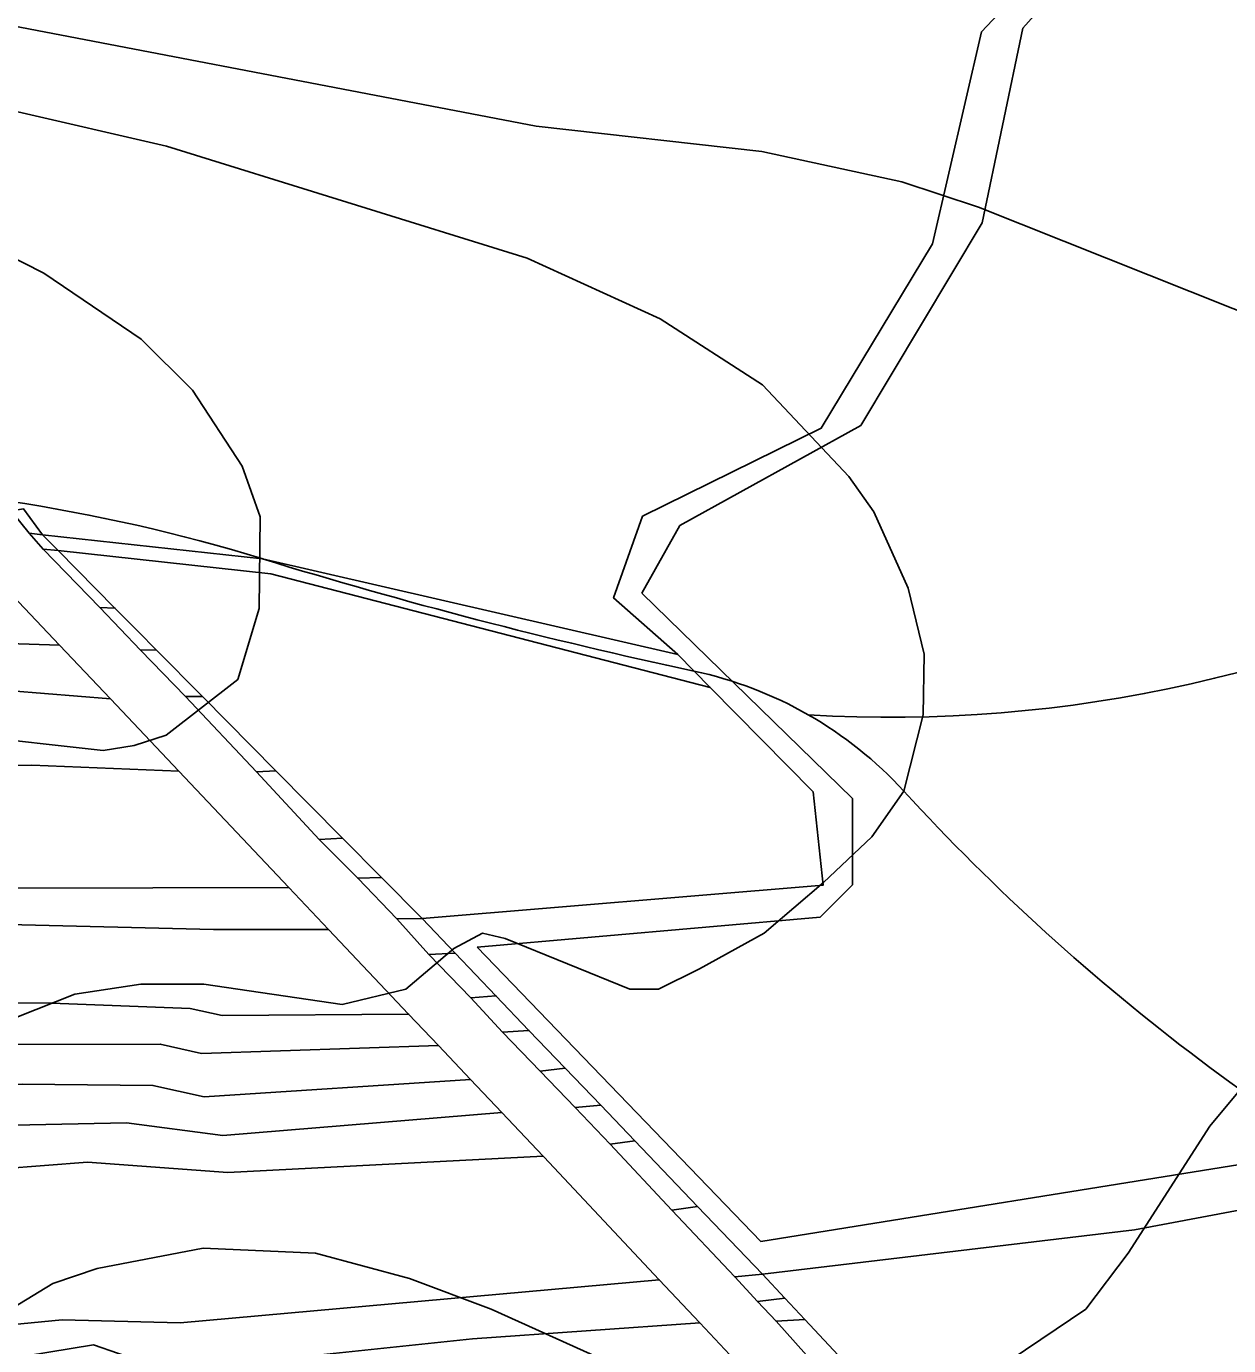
# Model space of a CAD drawing. Extents: x -510989 to -501240, y -1184665 to -1176098.
# Drawn here: x -510254.5 to -510017.7, y -1180581.2 to -1180321.4 of the extents above; entities that cross this region are included whole.
import ezdxf

# ---------------------------------------------------------------- set-up
doc = ezdxf.new("R2010")
doc.units = 0
for name, color, linetype in [('lesni_pozemek', 7, 'Continuous'), ('NAVRH_rozvodnice', 7, 'Continuous'), ('orna_puda', 7, 'Continuous'), ('ostatni_plocha_x_ostatni_komunikace', 7, 'Continuous'), ('ostatni_plocha_x_silnice', 7, 'Continuous'), ('STAV_systematicke_odvodneni', 7, 'Continuous'), ('vrstevnice_01', 7, 'Continuous'), ('vrstevnice_02', 7, 'Continuous')]:
    doc.layers.add(name, color=color, linetype=linetype)

msp = doc.modelspace()

# ---------------------------------------------------------------- linework, layer by layer
at = {"layer": 'lesni_pozemek'}
for points in [[(-510293.37, -1180274.7), (-510222.23, -1180272.63), (-510175.03, -1180275.08), (-510135.55, -1180274.18), (-510127.81, -1180273.09), (-510126.65, -1180281.36), (-510126.48, -1180289.12), (-510126.43, -1180291.53), (-510128.18, -1180295.85), (-510131.52, -1180304.08), (-510100.3, -1180300.32), (-510069.89, -1180296.03), (-510042.47, -1180289.6), (-510038.39, -1180292.72), (-510066.42, -1180322.45), (-510076.07, -1180364.22), (-510097.96, -1180400.5), (-510133.15, -1180417.86), (-510138.85, -1180433.94), (-510126.22, -1180445.11), (-510207.99, -1180426.26), (-510251.35, -1180421.52), (-510255.07, -1180416.4)], [(-510015.53, -1180660.83), (-510023.76, -1180655.45), (-510031.57, -1180650.35), (-510036.56, -1180645.02), (-510041.34, -1180639.92), (-510047.13, -1180633.74), (-510054.17, -1180626.23), (-510065.49, -1180614.16), (-510077.08, -1180601.79), (-510085.34, -1180592.98), (-510093.61, -1180584.16), (-510101.19, -1180576.08), (-510105.15, -1180571.85), (-510109.56, -1180567.15), (-510036.28, -1180558.37), (-509952.16, -1180542.58)]]:
    msp.add_lwpolyline(points, dxfattribs=at)
for points in [[(-510206.37, -1180429.17), (-510119.82, -1180451.6), (-510099.57, -1180472.12), (-510097.6, -1180490.53), (-510176.58, -1180497.11), (-510184.61, -1180488.99), (-510192.28, -1180481.25), (-510205.4, -1180467.98), (-510219.84, -1180453.39), (-510228.97, -1180444.16), (-510232.45, -1180440.64), (-510237.08, -1180435.96), (-510248.27, -1180424.63)], [(-510373.55, -1180432.73), (-510297.31, -1180429.01), (-510257.22, -1180433.52), (-510248, -1180443.27), (-510307.93, -1180441.31), (-510336.94, -1180441.07), (-510380.72, -1180443.68), (-510433.35, -1180446.82), (-510474.9, -1180450.58), (-510540.3, -1180454.24), (-510537.38, -1180445.37), (-510430.43, -1180438.35)], [(-510307.93, -1180441.31), (-510248, -1180443.27), (-510237.99, -1180453.85), (-510264.01, -1180451.73), (-510322.42, -1180454.9), (-510348.23, -1180458.14), (-510477.83, -1180467.03), (-510544.58, -1180474.34), (-510540.3, -1180454.24), (-510474.9, -1180450.58), (-510433.35, -1180446.82), (-510380.72, -1180443.68), (-510336.94, -1180441.07)], [(-510264.01, -1180451.73), (-510237.99, -1180453.85), (-510224.5, -1180468.09), (-510253.46, -1180466.89), (-510292.13, -1180467.5), (-510367.54, -1180472.03), (-510391.54, -1180474.99), (-510416.2, -1180479.45), (-510451.25, -1180482.16), (-510532.2, -1180494.53), (-510555.59, -1180499.09), (-510544.58, -1180474.34), (-510477.83, -1180467.03), (-510348.23, -1180458.14), (-510322.42, -1180454.9)], [(-510253.46, -1180466.89), (-510224.5, -1180468.09), (-510202.84, -1180490.98), (-510310.02, -1180491.22), (-510352.96, -1180494.67), (-510399.67, -1180500.7), (-510456.48, -1180510), (-510564.98, -1180533.11), (-510564.71, -1180525.99), (-510555.59, -1180499.09), (-510532.2, -1180494.53), (-510451.25, -1180482.16), (-510416.2, -1180479.45), (-510391.54, -1180474.99), (-510367.54, -1180472.03), (-510292.13, -1180467.5)], [(-510310.02, -1180491.22), (-510202.84, -1180490.98), (-510194.99, -1180499.27), (-510217.68, -1180499.27), (-510258.12, -1180498.26), (-510315.48, -1180498.57), (-510362.61, -1180502.86), (-510441.5, -1180514.4), (-510481.95, -1180522.71), (-510565.24, -1180540.25), (-510564.98, -1180533.11), (-510456.48, -1180510), (-510399.67, -1180500.7), (-510352.96, -1180494.67)], [(-510258.12, -1180498.26), (-510217.68, -1180499.27), (-510194.99, -1180499.27), (-510179.24, -1180515.91), (-510215.96, -1180516.22), (-510222.3, -1180514.83), (-510249.57, -1180513.75), (-510284.43, -1180513.71), (-510313.08, -1180515.09), (-510357.02, -1180521.03), (-510407.28, -1180527.83), (-510468.13, -1180539.58), (-510502.99, -1180544.07), (-510568.57, -1180554.87), (-510565.24, -1180540.25), (-510481.95, -1180522.71), (-510441.5, -1180514.4), (-510362.61, -1180502.86), (-510315.48, -1180498.57)], [(-510284.43, -1180513.71), (-510249.57, -1180513.75), (-510222.3, -1180514.83), (-510215.96, -1180516.22), (-510179.24, -1180515.91), (-510173.38, -1180522.11), (-510220.02, -1180523.7), (-510228.17, -1180521.82), (-510265.47, -1180521.92), (-510296.94, -1180522.39), (-510339.57, -1180527.97), (-510397.91, -1180537.48), (-510479.27, -1180549.05), (-510508.49, -1180551.53), (-510569.67, -1180559.71), (-510568.57, -1180554.87), (-510502.99, -1180544.07), (-510468.13, -1180539.58), (-510407.28, -1180527.83), (-510357.02, -1180521.03), (-510313.08, -1180515.09)], [(-510228.17, -1180521.82), (-510220.02, -1180523.7), (-510173.38, -1180522.11), (-510167.05, -1180528.8), (-510219.51, -1180532.18), (-510229.61, -1180529.95), (-510255.35, -1180529.71), (-510298.78, -1180531.76), (-510332.67, -1180535.7), (-510363.18, -1180540.58), (-510370.7, -1180541.14), (-510436.99, -1180552.82), (-510492.12, -1180558.78), (-510515.53, -1180559.26), (-510571.05, -1180565.79), (-510569.67, -1180559.71), (-510508.49, -1180551.53), (-510479.27, -1180549.05), (-510397.91, -1180537.48), (-510339.57, -1180527.97), (-510296.94, -1180522.39), (-510265.47, -1180521.92)], [(-510255.35, -1180529.71), (-510229.61, -1180529.95), (-510219.51, -1180532.18), (-510167.05, -1180528.8), (-510160.9, -1180535.29), (-510215.82, -1180539.85), (-510234.83, -1180537.34), (-510276.18, -1180538.21), (-510373.8, -1180551.7), (-510407.35, -1180558.29), (-510444.93, -1180563.34), (-510470.98, -1180564.45), (-510509.19, -1180568.95), (-510573, -1180571.29), (-510571.05, -1180565.79), (-510515.53, -1180559.26), (-510492.12, -1180558.78), (-510436.99, -1180552.82), (-510370.7, -1180541.14), (-510363.18, -1180540.58), (-510332.67, -1180535.7), (-510298.78, -1180531.76)], [(-510234.83, -1180537.34), (-510215.82, -1180539.85), (-510160.9, -1180535.29), (-510152.75, -1180543.9), (-510214.88, -1180547.13), (-510242.5, -1180545.08), (-510293.38, -1180549.02), (-510399.37, -1180566.76), (-510461.47, -1180573.83), (-510575.39, -1180578.01), (-510573, -1180571.29), (-510509.19, -1180568.95), (-510470.98, -1180564.45), (-510444.93, -1180563.34), (-510407.35, -1180558.29), (-510373.8, -1180551.7), (-510276.18, -1180538.21)], [(-510152.62, -1180544.03), (-510129.87, -1180568.24), (-510224.25, -1180576.72), (-510247.51, -1180576.1), (-510305.3, -1180581.71), (-510364.33, -1180592.41), (-510397.11, -1180598.35), (-510423.3, -1180603.94), (-510461.65, -1180605.3), (-510514.83, -1180609.38), (-510552.64, -1180607.31), (-510576.69, -1180600.99), (-510578.33, -1180586.32), (-510575.39, -1180578.01), (-510461.47, -1180573.83), (-510399.37, -1180566.76), (-510293.38, -1180549.02), (-510242.5, -1180545.08), (-510214.88, -1180547.13), (-510152.75, -1180543.9)], [(-510129.87, -1180568.24), (-510121.87, -1180576.75), (-510166.67, -1180579.86), (-510226.55, -1180586.17), (-510241.31, -1180581.08), (-510298.96, -1180590.53), (-510396.27, -1180608.65), (-510456.65, -1180615.64), (-510508.77, -1180617.36), (-510544.87, -1180614.7), (-510579.22, -1180608.43), (-510576.69, -1180600.99), (-510552.64, -1180607.31), (-510514.83, -1180609.38), (-510461.65, -1180605.3), (-510423.3, -1180603.94), (-510397.11, -1180598.35), (-510364.33, -1180592.41), (-510305.3, -1180581.71), (-510247.51, -1180576.1), (-510224.25, -1180576.72)], [(-510166.67, -1180579.86), (-510121.87, -1180576.75), (-510113.01, -1180586.17), (-510177.35, -1180590.16), (-510195.48, -1180592.34), (-510227.89, -1180594.41), (-510241.26, -1180592.74), (-510268.06, -1180596.31), (-510400.5, -1180620.03), (-510441.76, -1180625.48), (-510514.76, -1180628.06), (-510544.35, -1180624.98), (-510582.13, -1180616.99), (-510579.22, -1180608.43), (-510544.87, -1180614.7), (-510508.77, -1180617.36), (-510456.65, -1180615.64), (-510396.27, -1180608.65), (-510298.96, -1180590.53), (-510241.31, -1180581.08), (-510226.55, -1180586.17)]]:
    msp.add_lwpolyline(points, close=True, dxfattribs=at)
at = {"layer": 'NAVRH_rozvodnice'}
for centre, radius, start, end in [((-510309.78, -1180758.13), 347.13, 72.9479, 89.9015), ((-510084.33, -1180188.04), 269.41, 266.556, 298.8563), ((-509910.04, -1179454.86), 1016.07, 252.94785, 257.90018), ((-510139.46, -1180525.04), 78.43, 42.5554, 77.9002), ((-509762.71, -1180179.15), 433.02, 222.5554, 243.421)]:
    msp.add_arc(centre, radius, start, end, dxfattribs=at)
at = {"layer": 'orna_puda'}
msp.add_lwpolyline([(-509952.16, -1180542.58), (-510036.28, -1180558.37), (-510109.56, -1180567.15), (-510122.31, -1180553.83), (-510134.69, -1180540.89), (-510141.39, -1180533.88), (-510148.39, -1180526.57), (-510155.53, -1180519.11), (-510162.05, -1180512.29), (-510170.09, -1180503.89), (-510176.58, -1180497.11), (-510097.6, -1180490.53), (-510099.57, -1180472.12), (-510119.82, -1180451.6), (-510126.22, -1180445.11), (-510138.85, -1180433.94), (-510133.15, -1180417.86), (-510097.96, -1180400.5), (-510076.07, -1180364.22), (-510066.42, -1180322.45), (-510038.39, -1180292.72)], dxfattribs=at)
at = {"layer": 'ostatni_plocha_x_ostatni_komunikace'}
msp.add_lwpolyline([(-510251.35, -1180421.52), (-510207.99, -1180426.26), (-510126.22, -1180445.11), (-510119.82, -1180451.6), (-510206.37, -1180429.17), (-510248.27, -1180424.63)], close=True, dxfattribs=at)
at = {"layer": 'ostatni_plocha_x_silnice'}
for points in [[(-510257.56, -1180416.79), (-510255.07, -1180416.4), (-510251.35, -1180421.52), (-510254, -1180421.22)], [(-510251.35, -1180421.52), (-510248.27, -1180424.63), (-510251.25, -1180424.37), (-510254, -1180421.22)], [(-510251.25, -1180424.37), (-510248.27, -1180424.63), (-510237.08, -1180435.96), (-510240.06, -1180435.81)], [(-510240.06, -1180435.81), (-510237.08, -1180435.96), (-510232.45, -1180440.64), (-510228.97, -1180444.16), (-510232.06, -1180444.21)], [(-510232.06, -1180444.21), (-510228.97, -1180444.16), (-510219.84, -1180453.39), (-510223.21, -1180453.33)], [(-510223.21, -1180453.33), (-510219.84, -1180453.39), (-510205.4, -1180467.98), (-510209.18, -1180468.2)], [(-510209.18, -1180468.2), (-510205.4, -1180467.98), (-510192.28, -1180481.25), (-510196.85, -1180481.53)], [(-510196.85, -1180481.53), (-510192.28, -1180481.25), (-510184.61, -1180488.99), (-510189.27, -1180489.17)], [(-510189.27, -1180489.17), (-510184.61, -1180488.99), (-510176.58, -1180497.11), (-510181.59, -1180497.14)], [(-510176.58, -1180497.11), (-510170.09, -1180503.89), (-510175.23, -1180504.16), (-510181.59, -1180497.14)], [(-510175.23, -1180504.16), (-510170.09, -1180503.89), (-510162.05, -1180512.29), (-510166.96, -1180512.7)], [(-510166.96, -1180512.7), (-510162.05, -1180512.29), (-510155.53, -1180519.11), (-510160.73, -1180519.45)], [(-510160.73, -1180519.45), (-510155.53, -1180519.11), (-510148.39, -1180526.57), (-510153.32, -1180527.13)], [(-510153.32, -1180527.13), (-510148.39, -1180526.57), (-510141.39, -1180533.88), (-510146.4, -1180534.3)], [(-510146.4, -1180534.3), (-510141.39, -1180533.88), (-510134.69, -1180540.89), (-510139.51, -1180541.52)], [(-510139.51, -1180541.52), (-510134.69, -1180540.89), (-510122.31, -1180553.83), (-510127.37, -1180554.52)], [(-510127.37, -1180554.52), (-510122.31, -1180553.83), (-510109.56, -1180567.15), (-510115, -1180567.67)], [(-510115, -1180567.67), (-510109.56, -1180567.15), (-510105.15, -1180571.85), (-510110.54, -1180572.53)], [(-510110.54, -1180572.53), (-510105.15, -1180571.85), (-510101.19, -1180576.08), (-510106.87, -1180576.4)], [(-510106.87, -1180576.4), (-510101.19, -1180576.08), (-510093.61, -1180584.16), (-510099.19, -1180584.93)]]:
    msp.add_lwpolyline(points, close=True, dxfattribs=at)
for points in [[(-510257.56, -1180416.79), (-510254, -1180421.22), (-510251.25, -1180424.37), (-510240.06, -1180435.81), (-510232.06, -1180444.21), (-510223.21, -1180453.33), (-510209.18, -1180468.2), (-510196.85, -1180481.53), (-510189.27, -1180489.17), (-510181.59, -1180497.14), (-510175.23, -1180504.16), (-510166.96, -1180512.7), (-510160.73, -1180519.45), (-510153.32, -1180527.13), (-510146.4, -1180534.3), (-510139.51, -1180541.52), (-510127.37, -1180554.52), (-510115, -1180567.67), (-510110.54, -1180572.53), (-510106.87, -1180576.4), (-510099.19, -1180584.93)], [(-510113.01, -1180586.17), (-510121.87, -1180576.75), (-510129.87, -1180568.24), (-510152.62, -1180544.03), (-510152.75, -1180543.9), (-510160.9, -1180535.29), (-510167.05, -1180528.8), (-510173.38, -1180522.11), (-510179.24, -1180515.91), (-510194.99, -1180499.27), (-510202.84, -1180490.98), (-510224.5, -1180468.09), (-510237.99, -1180453.85), (-510248, -1180443.27), (-510257.22, -1180433.52)]]:
    msp.add_lwpolyline(points, dxfattribs=at)
at = {"layer": 'STAV_systematicke_odvodneni'}
for p, q in [((-510029, -1180288.76), (-510058.26, -1180321.75)), ((-510058.26, -1180321.75), (-510066.24, -1180360.07)), ((-510066.24, -1180360.07), (-510090.18, -1180399.99)), ((-510090.18, -1180399.99), (-510125.82, -1180419.68)), ((-510125.82, -1180419.68), (-510133.27, -1180432.98)), ((-510133.27, -1180432.98), (-510091.77, -1180473.43)), ((-510091.77, -1180473.43), (-510091.77, -1180490.46)), ((-510091.77, -1180490.46), (-510098.16, -1180496.85)), ((-510098.16, -1180496.85), (-510165.72, -1180502.7)), ((-510165.72, -1180502.7), (-510109.86, -1180560.71)), ((-510109.86, -1180560.71), (-509944.41, -1180534.1))]:
    msp.add_line(p, q, dxfattribs=at)
at = {"layer": 'vrstevnice_01'}
msp.add_lwpolyline([(-510260.31, -1180518), (-510245, -1180512), (-510232, -1180510), (-510219.59, -1180510), (-510192.31, -1180514), (-510179.81, -1180511), (-510170.31, -1180503), (-510164.69, -1180500), (-510160.19, -1180501), (-510135.69, -1180511), (-510130, -1180511), (-510121.91, -1180507), (-510109.19, -1180500), (-510097.5, -1180490), (-510088, -1180481), (-510081.69, -1180472), (-510077.91, -1180457), (-510077.69, -1180445), (-510080.81, -1180432), (-510087.59, -1180417), (-510092.5, -1180410), (-510109.5, -1180392), (-510129.69, -1180379), (-510155.91, -1180367), (-510226.91, -1180345), (-510257.09, -1180338)], dxfattribs=at)
at = {"layer": 'vrstevnice_02'}
for points in [[(-510264.91, -1180023), (-510235.19, -1180089), (-510228.81, -1180121), (-510228.81, -1180137), (-510231.5, -1180151), (-510240.59, -1180172), (-510269.69, -1180212), (-510306.19, -1180255), (-510315.5, -1180273), (-510318.5, -1180288), (-510314.5, -1180298), (-510303.59, -1180307), (-510279.5, -1180317), (-510154.09, -1180341), (-510109.69, -1180346), (-510082.09, -1180352), (-510067, -1180357), (-509991.69, -1180387)], [(-510266.91, -1180362), (-510251.09, -1180370), (-510231.91, -1180383), (-510221.81, -1180393), (-510212, -1180408), (-510208.5, -1180418), (-510208.69, -1180436), (-510212.91, -1180450), (-510227, -1180461), (-510233.31, -1180463), (-510239.41, -1180464), (-510266.59, -1180461)], [(-510012.31, -1180527), (-510021.41, -1180538), (-510037.5, -1180563), (-510045.81, -1180574), (-510063.59, -1180586)], [(-510132, -1180588), (-510163, -1180574), (-510179.09, -1180568), (-510197.59, -1180563), (-510219.69, -1180562), (-510240.59, -1180566), (-510249.31, -1180569), (-510262.5, -1180577), (-510271.91, -1180585)]]:
    msp.add_lwpolyline(points, dxfattribs=at)

doc.saveas('drawing.dxf')
